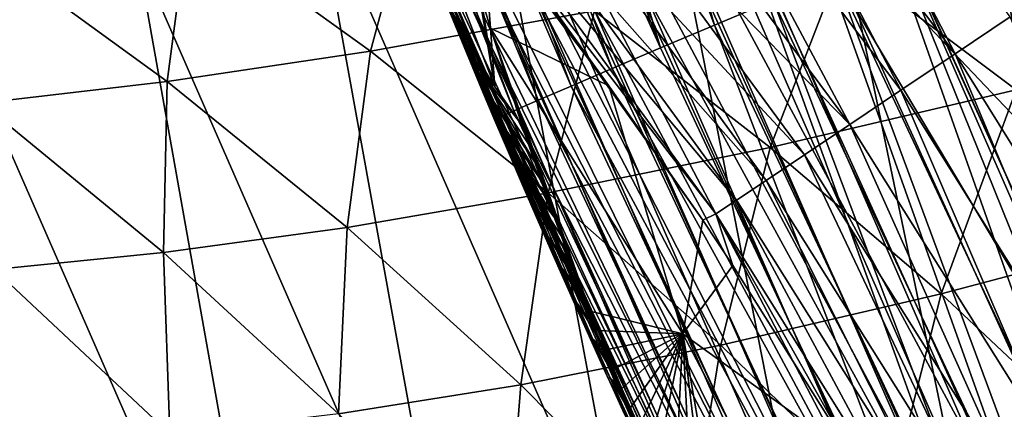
# Model space of a CAD drawing. Header units: metres. Extents: x -104 to 104, y -68 to 90.
# Tile 465 of 656: x -23.185 to -20.941, y 34.273 to 35.161. Entities that reach past the tile are written whole.
import ezdxf

# ---------------------------------------------------------------- set-up
doc = ezdxf.new("R2010")
doc.units = ezdxf.units.M
doc.layers.add('solid_FIT-BATH-153_SW0002', color=7, linetype='CONTINUOUS')

msp = doc.modelspace()

# ---------------------------------------------------------------- linework, layer by layer
at = {"layer": 'solid_FIT-BATH-153_SW0002'}
for points in [[(-20.571894, 54.571682, 8.296501), (-21.303623, 35.616695, 8.296501), (-20.570929, 33.998077, 8.296501)], [(-23.33544, 35.154068, 16.198595), (-22.917639, 35.315056, 16.275127), (-23.527443, 37.053974, 16.281761)], [(-22.247879, 36.860367, 8.405629), (-21.601276, 35.148521, 8.40563), (-22.110128, 36.906002, 8.345483)], [(-21.601276, 35.148521, 8.40563), (-21.467512, 35.204773, 8.345484), (-22.110128, 36.906002, 8.345483)], [(-22.374878, 36.817928, 8.487757), (-21.724581, 35.096313, 8.487757), (-22.247879, 36.860367, 8.405629)], [(-21.724581, 35.096313, 8.487757), (-21.601276, 35.148521, 8.40563), (-22.247879, 36.860367, 8.405629)], [(-22.488031, 36.779842, 8.589838), (-21.724581, 35.096313, 8.487757), (-22.374878, 36.817928, 8.487757)], [(-22.584568, 36.747116, 8.709356), (-21.834429, 35.049541, 8.589839), (-22.488031, 36.779842, 8.589838)], [(-22.488031, 36.779842, 8.589838), (-21.834429, 35.049541, 8.589839), (-21.724581, 35.096313, 8.487757)], [(-22.662132, 36.720631, 8.843361), (-21.928133, 35.009415, 8.709356), (-22.584568, 36.747116, 8.709356)], [(-22.584568, 36.747116, 8.709356), (-21.928133, 35.009415, 8.709356), (-21.834429, 35.049541, 8.589839)], [(-22.718845, 36.701141, 8.988547), (-22.003408, 34.976994, 8.843362), (-22.662132, 36.720631, 8.843361)], [(-22.662132, 36.720631, 8.843361), (-22.003408, 34.976994, 8.843362), (-21.928133, 35.009415, 8.709356)], [(-22.753336, 36.689228, 9.141333), (-22.058443, 34.953175, 8.988547), (-22.718845, 36.701141, 8.988547)], [(-22.753336, 36.689228, 9.141333), (-22.230896, 35.24226, 9.296533), (-22.091909, 34.938629, 9.141333)], [(-22.753336, 36.689228, 9.141333), (-22.091909, 34.938629, 9.141333), (-22.058443, 34.953175, 8.988547)], [(-22.718845, 36.701141, 8.988547), (-22.058443, 34.953175, 8.988547), (-22.003408, 34.976994, 8.843362)], [(-19.946209, 34.767223, 14.04758), (-21.175501, 36.052677, 13.752072), (-20.605238, 36.281231, 14.054065)], [(-21.110701, 36.00391, 17.340521), (-20.432817, 34.454872, 17.333511), (-20.833054, 36.108101, 17.671478)], [(-21.175501, 36.052677, 13.752072), (-20.497364, 34.49649, 13.745442), (-21.700199, 35.764725, 13.526121)], [(-19.946209, 34.767223, 14.04758), (-20.497364, 34.49649, 13.745442), (-21.175501, 36.052677, 13.752072)], [(-21.421356, 35.886597, 17.045183), (-20.733046, 34.313499, 17.038177), (-21.110701, 36.00391, 17.340521)], [(-20.733046, 34.313499, 17.038177), (-20.432817, 34.454872, 17.333511), (-21.110701, 36.00391, 17.340521)], [(-21.053225, 35.082817, -4.657374), (-21.479807, 35.907852, -4.690778), (-21.601852, 35.810623, -4.652687)], [(-21.053225, 35.082817, -4.657374), (-20.927673, 35.167362, -4.692293), (-21.479807, 35.907852, -4.690778)], [(-21.761314, 35.757561, 16.788342), (-21.061613, 34.158276, 16.781301), (-21.421356, 35.886597, 17.045183)], [(-21.061613, 34.158276, 16.781301), (-20.733046, 34.313499, 17.038177), (-21.421356, 35.886597, 17.045183)], [(-21.176661, 34.999825, -4.597017), (-21.601852, 35.810623, -4.652687), (-21.717751, 35.718372, -4.589811)], [(-21.176661, 34.999825, -4.597017), (-21.053225, 35.082817, -4.657374), (-21.601852, 35.810623, -4.652687)], [(-22.126638, 35.618294, 16.572632), (-21.414721, 33.99099, 16.565517), (-21.761314, 35.757561, 16.788342)], [(-21.811968, 35.671349, 13.468472), (-21.700199, 35.764725, 13.526121), (-21.004623, 34.170967, 13.517981)], [(-21.414721, 33.99099, 16.565517), (-21.061613, 34.158276, 16.781301), (-21.761314, 35.757561, 16.788342)], [(-20.497364, 34.49649, 13.745442), (-21.004623, 34.170967, 13.517981), (-21.700199, 35.764725, 13.526121)], [(-21.292768, 34.921913, -4.511608), (-21.717751, 35.718372, -4.589811), (-21.82295, 35.63472, -4.505153)], [(-21.292768, 34.921913, -4.511608), (-21.176661, 34.999825, -4.597017), (-21.717751, 35.718372, -4.589811)], [(-21.935623, 35.623005, 13.387815), (-21.811968, 35.671349, 13.468472), (-21.111721, 34.075001, 13.460362)], [(-21.111721, 34.075001, 13.460362), (-21.811968, 35.671349, 13.468472), (-21.004623, 34.170967, 13.517981)], [(-21.292768, 34.921913, -4.511608), (-21.82295, 35.63472, -4.505153), (-21.916332, 35.560555, -4.400285)], [(-22.513393, 35.470295, 16.400682), (-21.788565, 33.813442, 16.393454), (-22.126638, 35.618294, 16.572632)], [(-21.788565, 33.813442, 16.393454), (-21.414721, 33.99099, 16.565517), (-22.126638, 35.618294, 16.572632)], [(-22.048809, 35.578899, 13.284589), (-21.935623, 35.623005, 13.387815), (-21.23143, 34.017544, 13.379706)], [(-21.23143, 34.017544, 13.379706), (-21.935623, 35.623005, 13.387815), (-21.111721, 34.075001, 13.460362)], [(-21.326555, 35.263607, 8.308803), (-20.570929, 33.998077, 8.296501), (-21.303623, 35.616695, 8.296501)], [(-22.146566, 35.54097, 13.161874), (-22.048809, 35.578899, 13.284589), (-21.341045, 33.965122, 13.276478)], [(-21.341045, 33.965122, 13.276478), (-22.048809, 35.578899, 13.284589), (-21.23143, 34.017544, 13.379706)], [(-21.432898, 35.5191, 1.283839), (-21.286821, 35.5751, 1.296502), (-20.69257, 33.891582, 1.283675)], [(-13.668135, 34.17746, 1.296502), (-20.552538, 33.961414, 1.296502), (-21.286821, 35.5751, 1.296502)], [(-20.622431, 33.926582, 1.292942), (-21.286821, 35.5751, 1.296502), (-20.552538, 33.961414, 1.296502)], [(-14.47578, 35.372471, 1.296502), (-13.668135, 34.17746, 1.296502), (-21.286821, 35.5751, 1.296502)], [(-20.69257, 33.891582, 1.283675), (-21.286821, 35.5751, 1.296502), (-20.622431, 33.926582, 1.292942)], [(-22.156975, 35.097462, -1.990058), (-22.250551, 35.388817, -2.938381), (-22.343771, 35.549019, -2.862051)], [(-22.207182, 35.192924, -1.936514), (-22.156975, 35.097462, -1.990058), (-22.343771, 35.549019, -2.862051)], [(-21.396458, 34.852524, -4.40371), (-21.916332, 35.560555, -4.400285), (-21.995712, 35.497604, -4.277595)], [(-21.396458, 34.852524, -4.40371), (-21.292768, 34.921913, -4.511608), (-21.916332, 35.560555, -4.400285)], [(-22.224531, 35.510902, 13.023787), (-22.146566, 35.54097, 13.161874), (-21.435757, 33.92004, 13.153759)], [(-21.435757, 33.92004, 13.153759), (-22.146566, 35.54097, 13.161874), (-21.341045, 33.965122, 13.276478)], [(-22.280428, 35.489552, 12.876063), (-22.224531, 35.510902, 13.023787), (-21.511332, 33.884293, 13.015664)], [(-21.511332, 33.884293, 13.015664), (-22.224531, 35.510902, 13.023787), (-21.435757, 33.92004, 13.153759)], [(-21.483568, 34.794445, -4.277657), (-21.995712, 35.497604, -4.277595), (-22.059624, 35.447033, -4.138469)], [(-21.483568, 34.794445, -4.277657), (-21.396458, 34.852524, -4.40371), (-21.995712, 35.497604, -4.277595)], [(-21.574453, 35.461575, 1.247124), (-21.432898, 35.5191, 1.283839), (-20.829231, 33.823238, 1.246959)], [(-21.432898, 35.5191, 1.283839), (-20.69257, 33.891582, 1.283675), (-20.829231, 33.823238, 1.246959)], [(-21.616169, 33.857983, 12.568317), (-22.332523, 35.496212, 12.576526), (-22.313082, 35.477337, 12.72473)], [(-22.230896, 35.24226, 9.296533), (-22.332523, 35.496212, 12.576526), (-21.616169, 33.857983, 12.568317)], [(-22.313082, 35.477337, 12.72473), (-22.280428, 35.489552, 12.876063), (-21.56555, 33.858898, 12.867933)], [(-21.597265, 33.844357, 12.716591), (-22.313082, 35.477337, 12.72473), (-21.56555, 33.858898, 12.867933)], [(-21.616169, 33.857983, 12.568317), (-22.313082, 35.477337, 12.72473), (-21.597265, 33.844357, 12.716591)], [(-21.56555, 33.858898, 12.867933), (-22.280428, 35.489552, 12.876063), (-21.511332, 33.884293, 13.015664)], [(-22.917639, 35.315056, 16.275127), (-22.179342, 33.627426, 16.26774), (-22.513393, 35.470295, 16.400682)], [(-22.385702, 35.089336, -13.958713), (-22.800468, 35.38789, -14.11739), (-22.282703, 35.470016, -14.748493)], [(-22.179342, 33.627426, 16.26774), (-21.788565, 33.813442, 16.393454), (-22.513393, 35.470295, 16.400682)], [(-21.875217, 35.181133, -14.598242), (-22.385702, 35.089336, -13.958713), (-22.282703, 35.470016, -14.748493)], [(-21.708857, 35.406746, 1.186921), (-21.574453, 35.461575, 1.247124), (-20.959, 33.758171, 1.186752)], [(-21.574453, 35.461575, 1.247124), (-20.829231, 33.823238, 1.246959), (-20.959, 33.758171, 1.186752)], [(-21.551329, 34.749531, -4.139132), (-22.059624, 35.447033, -4.138469), (-22.105297, 35.411045, -3.987881)], [(-21.551329, 34.749531, -4.139132), (-21.483568, 34.794445, -4.277657), (-22.059624, 35.447033, -4.138469)], [(-20.914169, 35.000904, -15.083534), (-21.308975, 35.298283, -15.214157), (-20.677172, 35.443851, -15.808385)], [(-21.598646, 34.718487, -3.994323), (-22.105297, 35.411045, -3.987881), (-22.120779, 35.398922, -3.910124)], [(-21.598646, 34.718487, -3.994323), (-21.551329, 34.749531, -4.139132), (-22.105297, 35.411045, -3.987881)], [(-22.848837, 35.019802, -13.294833), (-23.270626, 35.325825, -13.460514), (-22.800468, 35.38789, -14.11739)], [(-22.385702, 35.089336, -13.958713), (-22.848837, 35.019802, -13.294833), (-22.800468, 35.38789, -14.11739)], [(-22.10181, 35.007607, -2.042672), (-22.141787, 35.239273, -3.014553), (-22.250551, 35.388817, -2.938381)], [(-22.156975, 35.097462, -1.990058), (-22.10181, 35.007607, -2.042672), (-22.250551, 35.388817, -2.938381)], [(-22.131268, 35.39077, -3.831822), (-22.133589, 35.211704, -2.929524), (-22.112135, 35.141293, -2.716996)], [(-22.120779, 35.398922, -3.910124), (-22.131268, 35.39077, -3.831822), (-21.842236, 35.009796, -3.842714)], [(-21.842236, 35.009796, -3.842714), (-22.131268, 35.39077, -3.831822), (-22.112135, 35.141293, -2.716996)], [(-22.120779, 35.398922, -3.910124), (-21.842236, 35.009796, -3.842714), (-21.628153, 34.703617, -3.850082)], [(-21.598646, 34.718487, -3.994323), (-22.120779, 35.398922, -3.910124), (-21.628153, 34.703617, -3.850082)], [(-21.832809, 35.356018, 1.104718), (-21.708857, 35.406746, 1.186921), (-20.959, 33.758171, 1.186752)], [(-21.943277, 35.310715, 1.002545), (-21.832809, 35.356018, 1.104718), (-21.078665, 33.698036, 1.104549)], [(-21.832809, 35.356018, 1.104718), (-20.959, 33.758171, 1.186752), (-21.078665, 33.698036, 1.104549)], [(-22.848837, 35.019802, -13.294833), (-23.271641, 34.970104, -12.605505), (-23.270626, 35.325825, -13.460514)], [(-23.33544, 35.154068, 16.198595), (-22.583254, 33.434746, 16.191004), (-22.917639, 35.315056, 16.275127)], [(-22.583254, 33.434746, 16.191004), (-22.179342, 33.627426, 16.26774), (-22.917639, 35.315056, 16.275127)], [(-22.037533, 35.271961, 0.882926), (-21.943277, 35.310715, 1.002545), (-21.185314, 33.644371, 1.002379)], [(-21.943277, 35.310715, 1.002545), (-21.078665, 33.698036, 1.104549), (-21.185314, 33.644371, 1.002379)], [(-21.474964, 34.869598, -14.457657), (-21.875217, 35.181133, -14.598242), (-21.308975, 35.298283, -15.214157)], [(-20.914169, 35.000904, -15.083534), (-21.474964, 34.869598, -14.457657), (-21.308975, 35.298283, -15.214157)], [(-22.113251, 35.240711, 0.748817), (-22.037533, 35.271961, 0.882926), (-21.275084, 33.599129, 0.884669)], [(-22.037533, 35.271961, 0.882926), (-21.185314, 33.644371, 1.002379), (-21.275084, 33.599129, 0.884669)], [(-21.467512, 35.204773, 8.345484), (-20.694223, 33.558823, 8.345485), (-21.326555, 35.263607, 8.308803)], [(-21.326555, 35.263607, 8.308803), (-20.558306, 33.62851, 8.308804), (-20.570929, 33.998077, 8.296501)], [(-20.694223, 33.558823, 8.345485), (-20.558306, 33.62851, 8.308804), (-21.326555, 35.263607, 8.308803)], [(-22.230955, 35.242401, -1.789124), (-22.134922, 35.041813, -1.863365), (-22.156975, 35.097462, -1.990058)], [(-22.230955, 35.242401, -1.789124), (-22.156975, 35.097462, -1.990058), (-22.207182, 35.192924, -1.936514)], [(-22.230955, 35.242401, -1.789124), (-22.211451, 35.194603, -1.696614), (-22.134922, 35.041813, -1.863365)], [(-21.466568, 33.553394, 9.296534), (-22.230896, 35.24226, 9.296533), (-21.616169, 33.857983, 12.568317)], [(-22.091909, 34.938629, 9.141333), (-22.230896, 35.24226, 9.296533), (-21.466568, 33.553394, 9.296534)], [(-22.16855, 35.217724, 0.603529), (-22.113251, 35.240711, 0.748817), (-21.348293, 33.562126, 0.751139)], [(-22.10181, 35.007607, -2.042672), (-22.133589, 35.211704, -2.929524), (-22.141787, 35.239273, -3.014553)], [(-22.113251, 35.240711, 0.748817), (-21.275084, 33.599129, 0.884669), (-21.348293, 33.562126, 0.751139)], [(-22.202106, 35.203663, 0.450652), (-22.16855, 35.217724, 0.603529), (-21.402365, 33.53463, 0.604886)], [(-22.16855, 35.217724, 0.603529), (-21.348293, 33.562126, 0.751139), (-21.402365, 33.53463, 0.604886)], [(-22.10181, 35.007607, -2.042672), (-22.112135, 35.141293, -2.716996), (-22.133589, 35.211704, -2.929524)], [(-22.213074, 35.198566, 0.29575), (-22.202106, 35.203663, 0.450652), (-21.435188, 33.517822, 0.450481)], [(-21.845762, 34.34795, 0.295516), (-22.213074, 35.198566, 0.29575), (-21.435188, 33.517822, 0.450481)], [(-22.211451, 35.194603, -1.696614), (-22.213074, 35.198566, 0.29575), (-21.845762, 34.34795, 0.295516)], [(-22.211451, 35.194603, -1.696614), (-21.845762, 34.34795, 0.295516), (-22.191811, 35.146767, -1.606717)], [(-22.211451, 35.194603, -1.696614), (-22.112206, 34.984947, -1.737136), (-22.134922, 35.041813, -1.863365)], [(-22.211451, 35.194603, -1.696614), (-22.191811, 35.146767, -1.606717), (-22.112206, 34.984947, -1.737136)], [(-22.202106, 35.203663, 0.450652), (-21.402365, 33.53463, 0.604886), (-21.435188, 33.517822, 0.450481)], [(-21.601276, 35.148521, 8.40563), (-20.823187, 33.492294, 8.40563), (-21.467512, 35.204773, 8.345484)], [(-20.823187, 33.492294, 8.40563), (-20.694223, 33.558823, 8.345485), (-21.467512, 35.204773, 8.345484)], [(-21.980276, 34.76614, -13.80951), (-22.385702, 35.089336, -13.958713), (-21.875217, 35.181133, -14.598242)], [(-21.474964, 34.869598, -14.457657), (-21.980276, 34.76614, -13.80951), (-21.875217, 35.181133, -14.598242)], [(-20.569143, 34.305462, -4.658453), (-20.927673, 35.167362, -4.692293), (-21.053225, 35.082817, -4.657374)], [(-23.33544, 35.154068, 16.198595), (-23.201376, 33.714073, 16.168056), (-22.583254, 33.434746, 16.191004)], [(-22.191811, 35.146767, -1.606717), (-21.845762, 34.34795, 0.295516), (-22.172037, 35.0989, -1.519432)], [(-22.191811, 35.146767, -1.606717), (-22.172037, 35.0989, -1.519432), (-22.112206, 34.984947, -1.737136)], [(-22.10181, 35.007607, -2.042672), (-22.040569, 34.921242, -2.095508), (-22.112135, 35.141293, -2.716996)], [(-22.025909, 34.878376, -1.982922), (-22.112135, 35.141293, -2.716996), (-22.040569, 34.921242, -2.095508)], [(-22.011286, 34.836018, -1.873441), (-22.112135, 35.141293, -2.716996), (-22.025909, 34.878376, -1.982922)], [(-21.996592, 34.793972, -1.76732), (-22.112135, 35.141293, -2.716996), (-22.011286, 34.836018, -1.873441)], [(-21.981777, 34.752125, -1.66475), (-22.112135, 35.141293, -2.716996), (-21.996592, 34.793972, -1.76732)], [(-21.9667, 34.710247, -1.565937), (-22.112135, 35.141293, -2.716996), (-21.981777, 34.752125, -1.66475)], [(-21.951212, 34.668098, -1.47107), (-22.112135, 35.141293, -2.716996), (-21.9667, 34.710247, -1.565937)], [(-21.935307, 34.625645, -1.380235), (-22.112135, 35.141293, -2.716996), (-21.951212, 34.668098, -1.47107)], [(-21.918974, 34.582859, -1.29349), (-22.112135, 35.141293, -2.716996), (-21.935307, 34.625645, -1.380235)], [(-21.902201, 34.539711, -1.210874), (-22.112135, 35.141293, -2.716996), (-21.918974, 34.582859, -1.29349)], [(-21.885014, 34.496239, -1.132389), (-22.112135, 35.141293, -2.716996), (-21.902201, 34.539711, -1.210874)], [(-21.673416, 34.444916, -2.537561), (-22.112135, 35.141293, -2.716996), (-21.885014, 34.496239, -1.132389)], [(-21.842236, 35.009796, -3.842714), (-22.112135, 35.141293, -2.716996), (-21.673416, 34.444916, -2.537561)], [(-21.724581, 35.096313, 8.487757), (-20.942047, 33.430637, 8.487758), (-21.601276, 35.148521, 8.40563)], [(-20.942047, 33.430637, 8.487758), (-20.823187, 33.492294, 8.40563), (-21.601276, 35.148521, 8.40563)], [(-22.172037, 35.0989, -1.519432), (-21.845762, 34.34795, 0.295516), (-22.152145, 35.051037, -1.434683)], [(-22.172037, 35.0989, -1.519432), (-22.088591, 34.926422, -1.611813), (-22.112206, 34.984947, -1.737136)], [(-22.172037, 35.0989, -1.519432), (-22.152145, 35.051037, -1.434683), (-22.088591, 34.926422, -1.611813)], [(-22.134922, 35.041813, -1.863365), (-22.10181, 35.007607, -2.042672), (-22.156975, 35.097462, -1.990058)], [(-21.834429, 35.049541, 8.589839), (-20.942047, 33.430637, 8.487758), (-21.724581, 35.096313, 8.487757)], [(-22.438536, 34.687237, -13.138295), (-22.848837, 35.019802, -13.294833), (-22.385702, 35.089336, -13.958713)], [(-21.980276, 34.76614, -13.80951), (-22.438536, 34.687237, -13.138295), (-22.385702, 35.089336, -13.958713)], [(-20.697083, 34.232616, -4.59957), (-21.053225, 35.082817, -4.657374), (-21.176661, 34.999825, -4.597017)], [(-20.697083, 34.232616, -4.59957), (-20.569143, 34.305462, -4.658453), (-21.053225, 35.082817, -4.657374)], [(-22.152145, 35.051037, -1.434683), (-21.845762, 34.34795, 0.295516), (-22.132143, 35.003204, -1.352426)], [(-22.152145, 35.051037, -1.434683), (-22.063847, 34.86578, -1.487843), (-22.088591, 34.926422, -1.611813)], [(-22.152145, 35.051037, -1.434683), (-22.132143, 35.003204, -1.352426), (-22.063847, 34.86578, -1.487843)], [(-21.928133, 35.009415, 8.709356), (-21.047922, 33.375458, 8.589839), (-21.834429, 35.049541, 8.589839)], [(-21.834429, 35.049541, 8.589839), (-21.047922, 33.375458, 8.589839), (-20.942047, 33.430637, 8.487758)], [(-22.134922, 35.041813, -1.863365), (-22.040569, 34.921242, -2.095508), (-22.10181, 35.007607, -2.042672)], [(-22.025909, 34.878376, -1.982922), (-22.040569, 34.921242, -2.095508), (-22.134922, 35.041813, -1.863365)], [(-22.011286, 34.836018, -1.873441), (-22.134922, 35.041813, -1.863365), (-22.112206, 34.984947, -1.737136)], [(-22.011286, 34.836018, -1.873441), (-22.025909, 34.878376, -1.982922), (-22.134922, 35.041813, -1.863365)], [(-22.856848, 34.630234, -12.44274), (-23.271641, 34.970104, -12.605505), (-22.848837, 35.019802, -13.294833)], [(-22.438536, 34.687237, -13.138295), (-22.856848, 34.630234, -12.44274), (-22.848837, 35.019802, -13.294833)], [(-22.003408, 34.976994, 8.843362), (-21.138227, 33.328178, 8.709357), (-21.928133, 35.009415, 8.709356)], [(-21.928133, 35.009415, 8.709356), (-21.138227, 33.328178, 8.709357), (-21.047922, 33.375458, 8.589839)], [(-21.628153, 34.703617, -3.850082), (-21.842236, 35.009796, -3.842714), (-21.673416, 34.444916, -2.537561)], [(-22.132143, 35.003204, -1.352426), (-21.845762, 34.34795, 0.295516), (-22.101837, 34.931274, -1.234165)], [(-22.132143, 35.003204, -1.352426), (-22.037739, 34.802574, -1.365672), (-22.063847, 34.86578, -1.487843)], [(-22.132143, 35.003204, -1.352426), (-22.101837, 34.931274, -1.234165), (-22.037739, 34.802574, -1.365672)], [(-21.996592, 34.793972, -1.76732), (-22.112206, 34.984947, -1.737136), (-22.088591, 34.926422, -1.611813)], [(-21.996592, 34.793972, -1.76732), (-22.011286, 34.836018, -1.873441), (-22.112206, 34.984947, -1.737136)], [(-21.084734, 34.535862, -14.326848), (-21.474964, 34.869598, -14.457657), (-20.914169, 35.000904, -15.083534)], [(-20.81765, 34.164162, -4.516261), (-21.176661, 34.999825, -4.597017), (-21.292768, 34.921913, -4.511608)], [(-20.81765, 34.164162, -4.516261), (-20.697083, 34.232616, -4.59957), (-21.176661, 34.999825, -4.597017)], [(-20.527323, 34.683331, -14.962621), (-21.084734, 34.535862, -14.326848), (-20.914169, 35.000904, -15.083534)], [(-22.856848, 34.630234, -12.44274), (-23.243288, 34.591339, -11.714202), (-23.271641, 34.970104, -12.605505)], [(-22.058443, 34.953175, 8.988547), (-21.210764, 33.290016, 8.843362), (-22.003408, 34.976994, 8.843362)], [(-22.003408, 34.976994, 8.843362), (-21.210764, 33.290016, 8.843362), (-21.138227, 33.328178, 8.709357)], [(-22.091909, 34.938629, 9.141333), (-21.263788, 33.262009, 8.988548), (-22.058443, 34.953175, 8.988547)], [(-22.091909, 34.938629, 9.141333), (-21.466568, 33.553394, 9.296534), (-21.29603, 33.244919, 9.141334)], [(-22.091909, 34.938629, 9.141333), (-21.29603, 33.244919, 9.141334), (-21.263788, 33.262009, 8.988548)], [(-22.058443, 34.953175, 8.988547), (-21.263788, 33.262009, 8.988548), (-21.210764, 33.290016, 8.843362)], [(-22.101837, 34.931274, -1.234165), (-21.845762, 34.34795, 0.295516), (-22.071026, 34.858807, -1.122629)], [(-22.101837, 34.931274, -1.234165), (-22.010035, 34.736355, -1.245741), (-22.037739, 34.802574, -1.365672)], [(-22.101837, 34.931274, -1.234165), (-22.071026, 34.858807, -1.122629), (-22.010035, 34.736355, -1.245741)], [(-21.981777, 34.752125, -1.66475), (-22.088591, 34.926422, -1.611813), (-22.063847, 34.86578, -1.487843)], [(-21.981777, 34.752125, -1.66475), (-21.996592, 34.793972, -1.76732), (-22.088591, 34.926422, -1.611813)], [(-20.925705, 34.103024, -4.410954), (-21.292768, 34.921913, -4.511608), (-21.396458, 34.852524, -4.40371)], [(-20.925705, 34.103024, -4.410954), (-20.81765, 34.164162, -4.516261), (-21.292768, 34.921913, -4.511608)], [(-21.587029, 34.418774, -13.669992), (-21.980276, 34.76614, -13.80951), (-21.474964, 34.869598, -14.457657)], [(-21.084734, 34.535862, -14.326848), (-21.587029, 34.418774, -13.669992), (-21.474964, 34.869598, -14.457657)], [(-22.071026, 34.858807, -1.122629), (-21.845762, 34.34795, 0.295516), (-22.039694, 34.785789, -1.017732)], [(-22.071026, 34.858807, -1.122629), (-21.980522, 34.666706, -1.12846), (-22.010035, 34.736355, -1.245741)], [(-22.071026, 34.858807, -1.122629), (-22.039694, 34.785789, -1.017732), (-21.980522, 34.666706, -1.12846)], [(-21.9667, 34.710247, -1.565937), (-22.063847, 34.86578, -1.487843), (-22.037739, 34.802574, -1.365672)], [(-21.9667, 34.710247, -1.565937), (-21.981777, 34.752125, -1.66475), (-22.063847, 34.86578, -1.487843)], [(-21.017017, 34.051598, -4.287757), (-21.396458, 34.852524, -4.40371), (-21.483568, 34.794445, -4.277657)], [(-21.017017, 34.051598, -4.287757), (-20.925705, 34.103024, -4.410954), (-21.396458, 34.852524, -4.40371)], [(-21.935307, 34.625645, -1.380235), (-22.037739, 34.802574, -1.365672), (-22.010035, 34.736355, -1.245741)], [(-21.951212, 34.668098, -1.47107), (-21.9667, 34.710247, -1.565937), (-22.037739, 34.802574, -1.365672)], [(-21.935307, 34.625645, -1.380235), (-21.951212, 34.668098, -1.47107), (-22.037739, 34.802574, -1.365672)], [(-22.039694, 34.785789, -1.017732), (-21.845762, 34.34795, 0.295516), (-22.007938, 34.712452, -0.919388)], [(-22.039694, 34.785789, -1.017732), (-22.007938, 34.712452, -0.919388), (-21.980522, 34.666706, -1.12846)], [(-21.088728, 34.011482, -4.152081), (-21.483568, 34.794445, -4.277657), (-21.551329, 34.749531, -4.139132)], [(-21.088728, 34.011482, -4.152081), (-21.017017, 34.051598, -4.287757), (-21.483568, 34.794445, -4.277657)], [(-22.042612, 34.328609, -12.991192), (-22.438536, 34.687237, -13.138295), (-21.980276, 34.76614, -13.80951)], [(-21.587029, 34.418774, -13.669992), (-22.042612, 34.328609, -12.991192), (-21.980276, 34.76614, -13.80951)], [(-21.918974, 34.582859, -1.29349), (-22.010035, 34.736355, -1.245741), (-21.980522, 34.666706, -1.12846)], [(-21.918974, 34.582859, -1.29349), (-21.935307, 34.625645, -1.380235), (-22.010035, 34.736355, -1.245741)], [(-21.139635, 33.98333, -4.00985), (-21.551329, 34.749531, -4.139132), (-21.598646, 34.718487, -3.994323)], [(-21.139635, 33.98333, -4.00985), (-21.088728, 34.011482, -4.152081), (-21.551329, 34.749531, -4.139132)], [(-22.007938, 34.712452, -0.919388), (-21.845762, 34.34795, 0.295516), (-21.975817, 34.638947, -0.827586)], [(-22.007938, 34.712452, -0.919388), (-21.948996, 34.593235, -1.014225), (-21.980522, 34.666706, -1.12846)], [(-22.007938, 34.712452, -0.919388), (-21.975817, 34.638947, -0.827586), (-21.948996, 34.593235, -1.014225)], [(-21.598646, 34.718487, -3.994323), (-21.628153, 34.703617, -3.850082), (-21.559425, 34.600567, -3.852389)], [(-21.598646, 34.718487, -3.994323), (-21.559425, 34.600567, -3.852389), (-21.286087, 34.16531, -3.861864)], [(-21.139635, 33.98333, -4.00985), (-21.598646, 34.718487, -3.994323), (-21.286087, 34.16531, -3.861864)], [(-21.559425, 34.600567, -3.852389), (-21.628153, 34.703617, -3.850082), (-21.673416, 34.444916, -2.537561)], [(-22.458635, 34.262501, -12.289011), (-22.856848, 34.630234, -12.44274), (-22.438536, 34.687237, -13.138295)], [(-22.042612, 34.328609, -12.991192), (-22.458635, 34.262501, -12.289011), (-22.438536, 34.687237, -13.138295)], [(-21.902201, 34.539711, -1.210874), (-21.980522, 34.666706, -1.12846), (-21.948996, 34.593235, -1.014225)], [(-21.902201, 34.539711, -1.210874), (-21.918974, 34.582859, -1.29349), (-21.980522, 34.666706, -1.12846)], [(-20.707106, 34.181053, -14.20613), (-21.084734, 34.535862, -14.326848), (-20.527323, 34.683331, -14.962621)], [(-22.843107, 34.216328, -11.55469), (-23.243288, 34.591339, -11.714202), (-22.856848, 34.630234, -12.44274)], [(-22.458635, 34.262501, -12.289011), (-22.843107, 34.216328, -11.55469), (-22.856848, 34.630234, -12.44274)], [(-21.975817, 34.638947, -0.827586), (-21.845762, 34.34795, 0.295516), (-21.943293, 34.565193, -0.742306)], [(-21.975817, 34.638947, -0.827586), (-21.915218, 34.51548, -0.903486), (-21.948996, 34.593235, -1.014225)], [(-21.975817, 34.638947, -0.827586), (-21.943293, 34.565193, -0.742306), (-21.915218, 34.51548, -0.903486)], [(-21.286087, 34.16531, -3.861864), (-21.559425, 34.600567, -3.852389), (-21.673416, 34.444916, -2.537561)], [(-22.843107, 34.216328, -11.55469), (-23.203987, 34.18597, -10.77484), (-23.243288, 34.591339, -11.714202)], [(-21.867435, 34.452469, -1.057947), (-21.948996, 34.593235, -1.014225), (-21.915218, 34.51548, -0.903486)], [(-21.885014, 34.496239, -1.132389), (-21.902201, 34.539711, -1.210874), (-21.948996, 34.593235, -1.014225)], [(-21.867435, 34.452469, -1.057947), (-21.885014, 34.496239, -1.132389), (-21.948996, 34.593235, -1.014225)], [(-21.943293, 34.565193, -0.742306), (-21.845762, 34.34795, 0.295516), (-21.910439, 34.491364, -0.663686)], [(-21.943293, 34.565193, -0.742306), (-21.878872, 34.432819, -0.79683), (-21.915218, 34.51548, -0.903486)], [(-21.943293, 34.565193, -0.742306), (-21.910439, 34.491364, -0.663686), (-21.878872, 34.432819, -0.79683)], [(-21.208574, 34.048405, -13.540563), (-21.587029, 34.418774, -13.669992), (-21.084734, 34.535862, -14.326848)], [(-20.707106, 34.181053, -14.20613), (-21.208574, 34.048405, -13.540563), (-21.084734, 34.535862, -14.326848)], [(-21.849504, 34.408459, -0.987581), (-21.915218, 34.51548, -0.903486), (-21.878872, 34.432819, -0.79683)], [(-21.849504, 34.408459, -0.987581), (-21.867435, 34.452469, -1.057947), (-21.915218, 34.51548, -0.903486)], [(-21.910439, 34.491364, -0.663686), (-21.845762, 34.34795, 0.295516), (-21.877285, 34.417538, -0.591606)], [(-21.910439, 34.491364, -0.663686), (-21.839615, 34.344608, -0.694965), (-21.878872, 34.432819, -0.79683)], [(-21.910439, 34.491364, -0.663686), (-21.877285, 34.417538, -0.591606), (-21.839615, 34.344608, -0.694965)], [(-21.673416, 34.444916, -2.537561), (-21.885014, 34.496239, -1.132389), (-21.867435, 34.452469, -1.057947)], [(-20.497364, 34.49649, 13.745442), (-19.704905, 32.994881, 13.73831), (-21.004623, 34.170967, 13.517981)], [(-21.673416, 34.444916, -2.537561), (-21.867435, 34.452469, -1.057947), (-21.849504, 34.408459, -0.987581)], [(-21.673416, 34.444916, -2.537561), (-21.849504, 34.408459, -0.987581), (-21.831272, 34.364315, -0.921358)], [(-21.673416, 34.444916, -2.537561), (-21.831272, 34.364315, -0.921358), (-21.812704, 34.31992, -0.85894)], [(-21.673416, 34.444916, -2.537561), (-21.812704, 34.31992, -0.85894), (-21.793756, 34.275173, -0.800224)], [(-21.673416, 34.444916, -2.537561), (-21.793756, 34.275173, -0.800224), (-21.774446, 34.230148, -0.745711)], [(-21.673416, 34.444916, -2.537561), (-21.774446, 34.230148, -0.745711), (-21.754841, 34.184963, -0.695667)], [(-21.673416, 34.444916, -2.537561), (-21.754841, 34.184963, -0.695667), (-21.735071, 34.139889, -0.650443)], [(-21.673416, 34.444916, -2.537561), (-21.735071, 34.139889, -0.650443), (-21.693811, 34.047752, -0.574318)], [(-21.673416, 34.444916, -2.537561), (-21.693811, 34.047752, -0.574318), (-21.649349, 33.951321, -0.518059)], [(-21.673416, 34.444916, -2.537561), (-21.649349, 33.951321, -0.518059), (-21.602188, 33.851635, -0.482938)], [(-21.673416, 34.444916, -2.537561), (-21.602188, 33.851635, -0.482938), (-21.553749, 33.751785, -0.470372)], [(-21.673416, 34.444916, -2.537561), (-21.553749, 33.751785, -0.470372), (-21.29668, 33.727386, -2.358409)], [(-21.286087, 34.16531, -3.861864), (-21.673416, 34.444916, -2.537561), (-21.29668, 33.727386, -2.358409)], [(-21.812704, 34.31992, -0.85894), (-21.878872, 34.432819, -0.79683), (-21.839615, 34.344608, -0.694965)], [(-21.831272, 34.364315, -0.921358), (-21.849504, 34.408459, -0.987581), (-21.878872, 34.432819, -0.79683)], [(-21.812704, 34.31992, -0.85894), (-21.831272, 34.364315, -0.921358), (-21.878872, 34.432819, -0.79683)], [(-21.663712, 33.945091, -12.854007), (-22.042612, 34.328609, -12.991192), (-21.587029, 34.418774, -13.669992)], [(-21.877285, 34.417538, -0.591606), (-21.845762, 34.34795, 0.295516), (-21.843815, 34.343666, -0.526116)], [(-21.877285, 34.417538, -0.591606), (-21.843815, 34.343666, -0.526116), (-21.839615, 34.344608, -0.694965)], [(-21.208574, 34.048405, -13.540563), (-21.663712, 33.945091, -12.854007), (-21.587029, 34.418774, -13.669992)], [(-21.845762, 34.34795, 0.295516), (-21.435188, 33.517822, 0.450481), (-21.443176, 33.51368, 0.373345)], [(-21.845762, 34.34795, 0.295516), (-21.443176, 33.51368, 0.373345), (-21.445919, 33.512192, 0.295207)], [(-21.843815, 34.343666, -0.526116), (-21.845762, 34.34795, 0.295516), (-21.445919, 33.512192, 0.295207)], [(-21.843815, 34.343666, -0.526116), (-21.796902, 34.249908, -0.600398), (-21.839615, 34.344608, -0.694965)], [(-21.843815, 34.343666, -0.526116), (-21.445919, 33.512192, 0.295207), (-21.810131, 34.269993, -0.468196)], [(-21.843815, 34.343666, -0.526116), (-21.810131, 34.269993, -0.468196), (-21.796902, 34.249908, -0.600398)], [(-21.774446, 34.230148, -0.745711), (-21.839615, 34.344608, -0.694965), (-21.796902, 34.249908, -0.600398)], [(-21.793756, 34.275173, -0.800224), (-21.812704, 34.31992, -0.85894), (-21.839615, 34.344608, -0.694965)], [(-21.774446, 34.230148, -0.745711), (-21.793756, 34.275173, -0.800224), (-21.839615, 34.344608, -0.694965)], [(-22.079676, 33.868069, -12.144866), (-22.458635, 34.262501, -12.289011), (-22.042612, 34.328609, -12.991192)], [(-21.663712, 33.945091, -12.854007), (-22.079676, 33.868069, -12.144866), (-22.042612, 34.328609, -12.991192)], [(-21.061613, 34.158276, 16.781301), (-20.244986, 32.615471, 16.773685), (-20.733046, 34.313499, 17.038177)]]:
    msp.add_3dface(points, dxfattribs=at)

doc.saveas('drawing.dxf')
